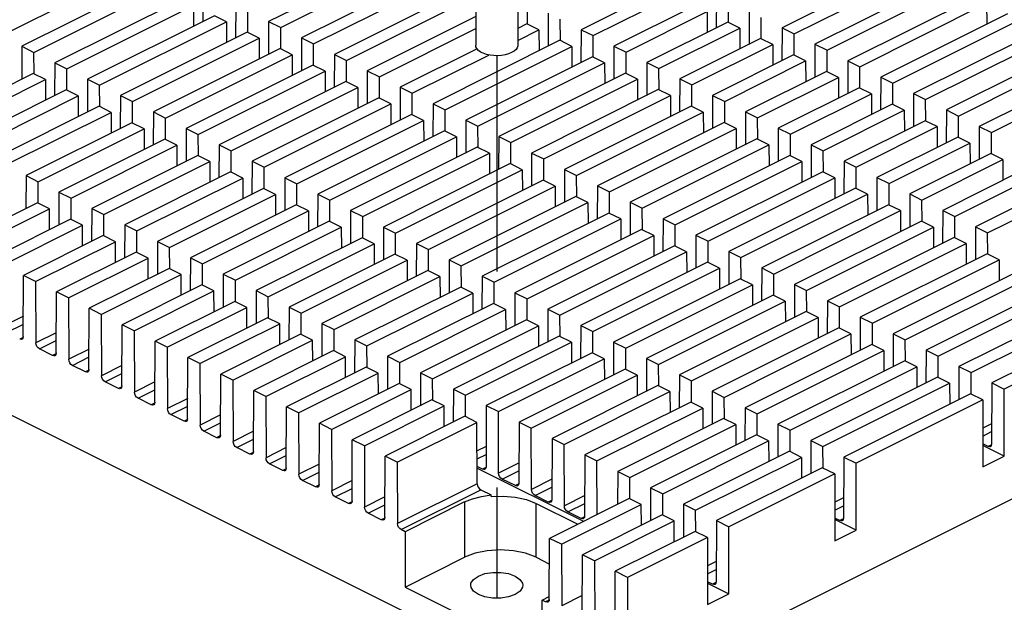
# Paper-space layout '005_EXP_CORICANT_PE_DRAWING_3_1' of a CAD drawing. Header units: millimetres. Extents: x 6 to 413, y 7 to 290.
# Tile 275 of 362: x 237.19 to 247.72, y 204.16 to 210.39. Entities that reach past the tile are written whole.
import ezdxf

# ---------------------------------------------------------------- set-up
doc = ezdxf.new("R2010")
doc.units = ezdxf.units.MM
doc.header["$LTSCALE"] = 23.1
doc.linetypes.add('DASHED', pattern=[0.2, 0.1, -0.1])
for name, color, linetype in [('000_OFFSET-LINES', 7, 'CONTINUOUS'), ('M2P5X17_BL236', 7, 'CONTINUOUS'), ('PCOM_B702_A__HEATSINK_BL253', 7, 'CONTINUOUS')]:
    doc.layers.add(name, color=color, linetype=linetype)

# ---------------------------------------------------------------- blocks, each defined once
blk = doc.blocks.new('M2P5X17_BL236', base_point=(242.289, 211.697))
at = {"layer": 'M2P5X17_BL236', "color": 7, "linetype": 'Continuous'}
for p, q in [((241.948, 213.311), (241.972, 213.324)), ((241.972, 213.324), (241.975, 213.325)), ((241.975, 213.325), (242.028, 213.348)), ((242.162, 213.1), (242.162, 213.354)), ((242.289, 213.195), (242.289, 213.322)), ((242.416, 213.1), (242.416, 213.354)), ((241.794, 213.097), (241.794, 213.032)), ((242.162, 213.144), (242.195, 213.127)), ((242.383, 213.127), (242.416, 213.144)), ((242.459, 213.125), (242.48, 213.136)), ((242.716, 213.096), (242.689, 213.063)), ((242.784, 213.097), (242.784, 213.032)), ((241.794, 213.032), (241.797, 213.005)), ((241.8, 212.982), (241.794, 213.032)), ((241.821, 212.933), (241.8, 212.982)), ((242.606, 213.007), (242.603, 213.005)), ((242.784, 213.032), (242.778, 212.984)), ((241.794, 212.954), (241.794, 212.845)), ((242.639, 212.922), (242.636, 212.92)), ((242.784, 212.951), (242.784, 212.845)), ((241.749, 212.845), (241.749, 212.767)), ((242.637, 212.856), (242.639, 212.857)), ((242.829, 212.845), (242.829, 212.767)), ((242.064, 212.523), (242.064, 210.117)), ((242.514, 212.522), (242.514, 210.117))]:
    blk.add_line(p, q, dxfattribs=at)
for points in [[(241.962, 213.321), (242.035, 213.351), (242.115, 213.372), (242.199, 213.385), (242.285, 213.39), (242.371, 213.386), (242.455, 213.374), (242.534, 213.353), (242.608, 213.325), (242.672, 213.287), (242.722, 213.244), (242.757, 213.196), (242.777, 213.147), (242.784, 213.097)], [(242.028, 213.348), (242.089, 213.366), (242.154, 213.379), (242.222, 213.387), (242.292, 213.39), (242.362, 213.387), (242.43, 213.378), (242.495, 213.365), (242.555, 213.346)], [(241.794, 213.097), (241.8, 213.145), (241.819, 213.193), (241.852, 213.24), (241.901, 213.284), (241.962, 213.321)], [(241.869, 213.086), (241.858, 213.102), (241.85, 213.118), (241.844, 213.135), (241.841, 213.152), (241.84, 213.17), (241.842, 213.187), (241.847, 213.204), (241.854, 213.22), (241.864, 213.237), (241.876, 213.253), (241.891, 213.269), (241.908, 213.283), (241.927, 213.298), (241.948, 213.311)], [(242.098, 213.327), (242.077, 213.315), (242.056, 213.304), (242.034, 213.291)], [(242.034, 213.291), (242.076, 213.284), (242.119, 213.273), (242.162, 213.258)], [(242.162, 213.354), (242.141, 213.346), (242.119, 213.337), (242.098, 213.327)], [(242.289, 213.322), (242.269, 213.329), (242.246, 213.337), (242.22, 213.344), (242.192, 213.35), (242.162, 213.354)], [(242.416, 213.354), (242.386, 213.35), (242.358, 213.344), (242.332, 213.337), (242.309, 213.329), (242.289, 213.322)], [(242.543, 213.291), (242.512, 213.31), (242.48, 213.327), (242.448, 213.341), (242.416, 213.354)], [(242.416, 213.258), (242.436, 213.266), (242.459, 213.273), (242.485, 213.28), (242.513, 213.286), (242.543, 213.291)], [(242.555, 213.346), (242.608, 213.323), (242.653, 213.296), (242.69, 213.266), (242.716, 213.234), (242.732, 213.2), (242.738, 213.165), (242.732, 213.13), (242.716, 213.096)], [(242.162, 213.258), (242.119, 213.23), (242.077, 213.199), (242.034, 213.163)], [(242.228, 213.154), (242.26, 213.176), (242.289, 213.195)], [(242.289, 213.195), (242.31, 213.181), (242.331, 213.167)], [(242.543, 213.163), (242.513, 213.189), (242.485, 213.211), (242.459, 213.23), (242.436, 213.245), (242.416, 213.258)], [(241.912, 212.936), (241.869, 212.966), (241.835, 212.999), (241.81, 213.034), (241.797, 213.07), (241.794, 213.097)], [(241.936, 213.026), (241.916, 213.04), (241.898, 213.055), (241.883, 213.07), (241.869, 213.086)], [(242.034, 213.163), (242.068, 213.15), (242.101, 213.134)], [(242.101, 213.134), (242.132, 213.118), (242.162, 213.1)], [(242.162, 213.1), (242.196, 213.128), (242.228, 213.154)], [(242.331, 213.167), (242.35, 213.153), (242.368, 213.139), (242.385, 213.126), (242.401, 213.113), (242.416, 213.1)], [(242.416, 213.1), (242.437, 213.113), (242.459, 213.125)], [(242.48, 213.136), (242.501, 213.146), (242.522, 213.155), (242.543, 213.163)], [(242.784, 213.097), (242.784, 213.087), (242.775, 213.051), (242.756, 213.015), (242.726, 212.981)], [(241.794, 212.954), (241.797, 212.982), (241.8, 212.989)], [(241.797, 213.005), (241.811, 212.969), (241.835, 212.934), (241.869, 212.901), (241.913, 212.871)], [(242.603, 213.005), (242.583, 212.996), (242.563, 212.987), (242.539, 212.979), (242.514, 212.971), (242.486, 212.964), (242.457, 212.957), (242.426, 212.952), (242.395, 212.947), (242.362, 212.944), (242.329, 212.942), (242.295, 212.941), (242.261, 212.941), (242.227, 212.943), (242.194, 212.946), (242.161, 212.95), (242.129, 212.956), (242.097, 212.962), (242.066, 212.97), (242.037, 212.98), (242.009, 212.99), (241.983, 213.001), (241.958, 213.013), (241.936, 213.026)], [(242.689, 213.063), (242.652, 213.033), (242.606, 213.007)], [(242.778, 212.984), (242.759, 212.936), (242.726, 212.889), (242.677, 212.846), (242.616, 212.809)], [(242.639, 212.857), (242.687, 212.885), (242.726, 212.916), (242.756, 212.95), (242.775, 212.986), (242.784, 213.023), (242.784, 213.032)], [(242.726, 212.981), (242.687, 212.95), (242.639, 212.922)], [(242.778, 212.987), (242.784, 212.964), (242.784, 212.954)], [(241.749, 212.845), (241.752, 212.875), (241.767, 212.915), (241.794, 212.953)], [(241.939, 212.779), (241.891, 212.807), (241.851, 212.839), (241.822, 212.873), (241.803, 212.908), (241.794, 212.945), (241.794, 212.954)], [(242.616, 212.809), (242.543, 212.779), (242.463, 212.757), (242.379, 212.744), (242.293, 212.74), (242.207, 212.743), (242.123, 212.755), (242.044, 212.776), (241.97, 212.805), (241.906, 212.842), (241.856, 212.886), (241.821, 212.933)], [(242.636, 212.92), (242.579, 212.897), (242.516, 212.877), (242.449, 212.863), (242.377, 212.854), (242.304, 212.85), (242.23, 212.851), (242.158, 212.858), (242.088, 212.871), (242.023, 212.888), (241.964, 212.91), (241.912, 212.936)], [(241.913, 212.871), (241.965, 212.845), (242.024, 212.823), (242.089, 212.806), (242.159, 212.793), (242.231, 212.786), (242.305, 212.785), (242.378, 212.789), (242.45, 212.798), (242.518, 212.813), (242.58, 212.832), (242.637, 212.856)], [(242.784, 212.954), (242.781, 212.927), (242.767, 212.89), (242.743, 212.855), (242.708, 212.823), (242.664, 212.793), (242.612, 212.767), (242.553, 212.745), (242.487, 212.728), (242.418, 212.715), (242.345, 212.708), (242.271, 212.707), (242.198, 212.711), (242.126, 212.721), (242.058, 212.735), (241.995, 212.755), (241.939, 212.779)], [(242.782, 212.953), (242.799, 212.934), (242.819, 212.895), (242.829, 212.855), (242.829, 212.845)], [(241.907, 212.654), (241.854, 212.685), (241.811, 212.719), (241.779, 212.756), (241.758, 212.795), (241.749, 212.835), (241.749, 212.845)], [(241.749, 212.767), (241.749, 212.757), (241.758, 212.717), (241.779, 212.678), (241.811, 212.641), (241.854, 212.607), (241.907, 212.576)], [(241.794, 212.845), (241.794, 212.836), (241.802, 212.799), (241.821, 212.764), (241.851, 212.73), (241.891, 212.698), (241.939, 212.67)], [(242.829, 212.845), (242.826, 212.815), (242.811, 212.775), (242.784, 212.737), (242.746, 212.702), (242.698, 212.669), (242.641, 212.641), (242.577, 212.617), (242.505, 212.598), (242.429, 212.584), (242.35, 212.577), (242.269, 212.575), (242.189, 212.58), (242.111, 212.59), (242.037, 212.606), (241.968, 212.628), (241.907, 212.654)], [(241.939, 212.67), (241.995, 212.646), (242.058, 212.626), (242.126, 212.612), (242.197, 212.602), (242.27, 212.598), (242.344, 212.599), (242.417, 212.606), (242.487, 212.618), (242.552, 212.636), (242.612, 212.657), (242.664, 212.684), (242.708, 212.713), (242.742, 212.746), (242.767, 212.781), (242.781, 212.817), (242.784, 212.845)], [(242.505, 212.52), (242.576, 212.539), (242.641, 212.563), (242.698, 212.591), (242.746, 212.623), (242.784, 212.659), (242.81, 212.697), (242.825, 212.737), (242.829, 212.767)], [(241.907, 212.576), (241.968, 212.55), (242.037, 212.528)], [(242.037, 212.528), (242.111, 212.512), (242.189, 212.502), (242.269, 212.497), (242.35, 212.499), (242.429, 212.506), (242.505, 212.52)], [(242.448, 210.038), (242.416, 210.024), (242.38, 210.014), (242.34, 210.008), (242.299, 210.005), (242.258, 210.006), (242.217, 210.011), (242.179, 210.019), (242.145, 210.031), (242.116, 210.045), (242.092, 210.062), (242.076, 210.081), (242.066, 210.102), (242.064, 210.117)], [(242.514, 210.117), (242.514, 210.112), (242.508, 210.091), (242.495, 210.072), (242.475, 210.054), (242.448, 210.038)]]:
    blk.add_lwpolyline(points, dxfattribs=at)
blk = doc.blocks.new('PCOM_B702_A__HEATSINK_BL253', base_point=(243.689, 209.293))
at = {"layer": 'PCOM_B702_A__HEATSINK_BL253', "color": 7, "linetype": 'Continuous'}
for p, q in [((241.204, 211.049), (239.848, 210.371)), ((239.978, 210.306), (241.333, 210.984)), ((246.696, 210.982), (245.341, 210.304)), ((236.986, 210.217), (238.342, 210.895)), ((241.556, 210.873), (240.2, 210.195)), ((245.47, 210.239), (246.826, 210.917)), ((238.564, 210.784), (237.209, 210.106)), ((240.329, 210.131), (241.685, 210.808)), ((247.048, 210.806), (245.693, 210.128)), ((237.338, 210.041), (238.693, 210.719)), ((239.145, 210.723), (239.144, 210.37)), ((241.907, 210.697), (240.552, 210.019)), ((244.057, 210.717), (243.191, 210.284)), ((243.32, 210.22), (244.186, 210.652)), ((244.638, 210.656), (244.636, 210.303)), ((245.822, 210.064), (247.177, 210.741)), ((238.916, 210.608), (237.561, 209.93)), ((237.69, 209.866), (239.045, 210.543)), ((239.045, 210.543), (239.046, 210.321)), ((239.497, 210.547), (239.495, 210.194)), ((240.681, 209.955), (242.036, 210.632)), ((242.618, 210.342), (242.617, 210.571)), ((244.768, 210.361), (244.767, 210.591)), ((247.4, 210.63), (246.044, 209.952)), ((246.173, 209.888), (247.529, 210.566)), ((247.529, 210.566), (247.53, 210.344)), ((239.627, 210.253), (239.626, 210.482)), ((242.84, 210.46), (242.838, 210.108)), ((244.408, 210.541), (243.543, 210.108)), ((243.672, 210.044), (244.538, 210.477)), ((244.538, 210.477), (244.539, 210.254)), ((244.989, 210.48), (244.988, 210.127)), ((247.751, 210.454), (246.396, 209.777)), ((239.268, 210.432), (237.912, 209.754)), ((238.041, 209.69), (239.397, 210.368)), ((239.397, 210.368), (239.268, 210.432)), ((239.397, 210.368), (239.398, 210.146)), ((239.848, 210.371), (239.847, 210.018)), ((239.848, 210.371), (239.978, 210.306)), ((242.064, 210.424), (240.903, 209.843)), ((242.611, 210.345), (242.514, 210.297)), ((242.74, 210.281), (242.611, 210.345)), ((242.97, 210.166), (242.969, 210.395)), ((244.76, 210.365), (243.895, 209.932)), ((244.889, 210.301), (244.76, 210.365)), ((245.119, 210.186), (245.118, 210.415)), ((246.525, 209.712), (247.881, 210.39)), ((239.619, 210.256), (238.264, 209.579)), ((239.748, 210.192), (239.619, 210.256)), ((239.979, 210.077), (239.978, 210.306)), ((241.033, 209.779), (242.064, 210.295)), ((242.514, 210.168), (242.74, 210.281)), ((242.74, 210.281), (242.741, 210.059)), ((243.191, 210.284), (243.19, 209.932)), ((243.191, 210.284), (243.32, 210.22)), ((244.024, 209.868), (244.889, 210.301)), ((244.889, 210.301), (244.89, 210.079)), ((245.341, 210.304), (245.339, 209.952)), ((245.341, 210.304), (245.47, 210.239)), ((245.471, 210.01), (245.47, 210.239)), ((248.103, 210.278), (246.748, 209.601)), ((238.393, 209.514), (239.748, 210.192)), ((239.748, 210.192), (239.749, 209.97)), ((240.2, 210.195), (240.199, 209.843)), ((240.2, 210.195), (240.329, 210.131)), ((240.33, 209.901), (240.329, 210.131)), ((242.962, 210.17), (241.607, 209.492)), ((243.091, 210.105), (242.962, 210.17)), ((243.321, 209.99), (243.32, 210.22)), ((245.112, 210.189), (244.246, 209.757)), ((244.375, 209.692), (245.241, 210.125)), ((245.241, 210.125), (245.112, 210.189)), ((245.241, 210.125), (245.242, 209.903)), ((245.693, 210.128), (245.691, 209.776)), ((245.693, 210.128), (245.822, 210.064)), ((246.877, 209.536), (248.232, 210.214)), ((237.209, 210.106), (237.207, 209.754)), ((237.209, 210.106), (237.338, 210.041)), ((237.339, 209.812), (237.338, 210.041)), ((239.971, 210.081), (238.616, 209.403)), ((240.1, 210.016), (239.971, 210.081)), ((240.552, 210.019), (240.55, 209.667)), ((240.552, 210.019), (240.681, 209.955)), ((242.078, 210.079), (241.255, 209.668)), ((241.736, 209.427), (243.091, 210.105)), ((243.091, 210.105), (243.092, 209.883)), ((243.543, 210.108), (243.541, 209.756)), ((243.543, 210.108), (243.672, 210.044)), ((243.673, 209.814), (243.672, 210.044)), ((245.823, 209.834), (245.822, 210.064)), ((248.455, 210.103), (247.099, 209.425)), ((247.228, 209.36), (248.584, 210.038)), ((237.561, 209.93), (237.559, 209.578)), ((237.561, 209.93), (237.69, 209.866)), ((238.745, 209.338), (240.1, 210.016)), ((240.1, 210.016), (240.101, 209.794)), ((240.682, 209.725), (240.681, 209.955)), ((241.384, 209.603), (242.205, 210.013)), ((243.314, 209.994), (241.958, 209.316)), ((242.088, 209.251), (243.443, 209.929)), ((243.443, 209.929), (243.314, 209.994)), ((243.443, 209.929), (243.444, 209.707)), ((243.895, 209.932), (243.893, 209.58)), ((243.895, 209.932), (244.024, 209.868)), ((245.463, 210.014), (244.598, 209.581)), ((244.727, 209.516), (245.593, 209.949)), ((245.593, 209.949), (245.463, 210.014)), ((245.593, 209.949), (245.594, 209.727)), ((246.044, 209.952), (246.043, 209.6)), ((246.044, 209.952), (246.173, 209.888)), ((248.806, 209.927), (247.451, 209.249)), ((237.331, 209.816), (236.199, 209.249)), ((237.461, 209.751), (237.331, 209.816)), ((237.691, 209.636), (237.69, 209.866)), ((240.323, 209.905), (238.967, 209.227)), ((239.096, 209.162), (240.452, 209.84)), ((240.452, 209.84), (240.323, 209.905)), ((240.452, 209.84), (240.453, 209.618)), ((240.903, 209.843), (240.902, 209.491)), ((240.903, 209.843), (241.033, 209.779)), ((243.666, 209.818), (242.31, 209.14)), ((243.795, 209.753), (243.666, 209.818)), ((244.025, 209.638), (244.024, 209.868)), ((245.815, 209.838), (244.95, 209.405)), ((245.944, 209.773), (245.815, 209.838)), ((246.174, 209.658), (246.173, 209.888)), ((247.58, 209.185), (248.936, 209.862)), ((236.328, 209.185), (237.461, 209.751)), ((237.461, 209.751), (237.462, 209.529)), ((237.912, 209.754), (237.911, 209.402)), ((237.912, 209.754), (238.041, 209.69)), ((240.674, 209.729), (239.319, 209.051)), ((240.803, 209.664), (240.674, 209.729)), ((241.034, 209.549), (241.033, 209.779)), ((242.439, 209.076), (243.795, 209.753)), ((243.795, 209.753), (243.796, 209.531)), ((244.246, 209.757), (244.245, 209.404)), ((244.246, 209.757), (244.375, 209.692)), ((245.079, 209.34), (245.944, 209.773)), ((245.944, 209.773), (245.945, 209.551)), ((246.396, 209.777), (246.394, 209.424)), ((246.396, 209.777), (246.525, 209.712)), ((246.526, 209.482), (246.525, 209.712)), ((237.683, 209.64), (236.55, 209.073)), ((237.812, 209.575), (237.683, 209.64)), ((238.042, 209.46), (238.041, 209.69)), ((239.448, 208.987), (240.803, 209.664)), ((240.803, 209.664), (240.804, 209.442)), ((241.255, 209.668), (241.254, 209.315)), ((241.255, 209.668), (241.384, 209.603)), ((241.385, 209.373), (241.384, 209.603)), ((244.017, 209.642), (242.662, 208.964)), ((244.146, 209.578), (244.017, 209.642)), ((244.376, 209.463), (244.375, 209.692)), ((246.167, 209.662), (245.301, 209.229)), ((245.43, 209.165), (246.296, 209.597)), ((246.296, 209.597), (246.167, 209.662)), ((246.296, 209.597), (246.297, 209.375)), ((246.748, 209.601), (246.746, 209.248)), ((246.748, 209.601), (246.877, 209.536)), ((236.68, 209.009), (237.812, 209.575)), ((237.812, 209.575), (237.813, 209.353)), ((238.264, 209.579), (238.262, 209.226)), ((238.264, 209.579), (238.393, 209.514)), ((238.394, 209.284), (238.393, 209.514)), ((241.026, 209.553), (239.671, 208.875)), ((241.155, 209.489), (241.026, 209.553)), ((241.607, 209.492), (241.605, 209.139)), ((241.607, 209.492), (241.736, 209.427)), ((242.791, 208.9), (244.146, 209.578)), ((244.146, 209.578), (244.147, 209.356)), ((244.598, 209.581), (244.596, 209.228)), ((244.598, 209.581), (244.727, 209.516)), ((244.728, 209.287), (244.727, 209.516)), ((246.878, 209.307), (246.877, 209.536)), ((238.035, 209.464), (236.902, 208.898)), ((237.031, 208.833), (238.164, 209.399)), ((238.164, 209.399), (238.035, 209.464)), ((238.164, 209.399), (238.165, 209.177)), ((238.616, 209.403), (238.614, 209.05)), ((238.616, 209.403), (238.745, 209.338)), ((239.8, 208.811), (241.155, 209.489)), ((241.155, 209.489), (241.156, 209.266)), ((241.737, 209.198), (241.736, 209.427)), ((244.369, 209.466), (243.013, 208.789)), ((243.143, 208.724), (244.498, 209.402)), ((244.498, 209.402), (244.369, 209.466)), ((244.498, 209.402), (244.499, 209.18)), ((244.95, 209.405), (244.948, 209.053)), ((244.95, 209.405), (245.079, 209.34)), ((246.518, 209.486), (245.653, 209.053)), ((245.782, 208.989), (246.648, 209.422)), ((246.648, 209.422), (246.518, 209.486)), ((246.648, 209.422), (246.649, 209.2)), ((247.099, 209.425), (247.098, 209.072)), ((247.099, 209.425), (247.228, 209.36)), ((238.386, 209.288), (237.254, 208.722)), ((238.516, 209.224), (238.386, 209.288)), ((238.746, 209.109), (238.745, 209.338)), ((241.378, 209.377), (240.022, 208.699)), ((240.151, 208.635), (241.507, 209.313)), ((241.507, 209.313), (241.378, 209.377)), ((241.507, 209.313), (241.508, 209.091)), ((241.958, 209.316), (241.957, 208.964)), ((241.958, 209.316), (242.088, 209.251)), ((244.721, 209.29), (243.365, 208.613)), ((244.85, 209.226), (244.721, 209.29)), ((245.08, 209.111), (245.079, 209.34)), ((246.87, 209.31), (246.005, 208.878)), ((246.999, 209.246), (246.87, 209.31)), ((247.229, 209.131), (247.228, 209.36)), ((237.383, 208.657), (238.516, 209.224)), ((238.516, 209.224), (238.517, 209.002)), ((238.967, 209.227), (238.966, 208.874)), ((238.967, 209.227), (239.096, 209.162)), ((241.729, 209.201), (240.374, 208.524)), ((241.858, 209.137), (241.729, 209.201)), ((242.089, 209.022), (242.088, 209.251)), ((243.494, 208.548), (244.85, 209.226)), ((244.85, 209.226), (244.851, 209.004)), ((245.301, 209.229), (245.3, 208.877)), ((245.301, 209.229), (245.43, 209.165)), ((246.134, 208.813), (246.999, 209.246)), ((246.999, 209.246), (247, 209.024)), ((247.451, 209.249), (247.449, 208.897)), ((247.451, 209.249), (247.58, 209.185)), ((247.581, 208.955), (247.58, 209.185)), ((238.738, 209.112), (237.605, 208.546)), ((238.867, 209.048), (238.738, 209.112)), ((239.097, 208.933), (239.096, 209.162)), ((240.503, 208.459), (241.858, 209.137)), ((241.858, 209.137), (241.859, 208.915)), ((242.31, 209.14), (242.309, 208.788)), ((242.31, 209.14), (242.439, 209.076)), ((242.44, 208.846), (242.439, 209.076)), ((245.072, 209.115), (243.717, 208.437)), ((245.201, 209.05), (245.072, 209.115)), ((245.431, 208.935), (245.43, 209.165)), ((247.222, 209.135), (246.356, 208.702)), ((246.485, 208.637), (247.351, 209.07)), ((247.351, 209.07), (247.222, 209.135)), ((247.351, 209.07), (247.352, 208.848)), ((237.735, 208.481), (238.867, 209.048)), ((238.867, 209.048), (238.868, 208.826)), ((239.319, 209.051), (239.317, 208.699)), ((239.319, 209.051), (239.448, 208.987)), ((239.449, 208.757), (239.448, 208.987)), ((242.081, 209.026), (240.726, 208.348)), ((242.21, 208.961), (242.081, 209.026)), ((242.662, 208.964), (242.66, 208.612)), ((242.662, 208.964), (242.791, 208.9)), ((243.846, 208.372), (245.201, 209.05)), ((245.201, 209.05), (245.202, 208.828)), ((245.653, 209.053), (245.651, 208.701)), ((245.653, 209.053), (245.782, 208.989)), ((245.783, 208.759), (245.782, 208.989)), ((231.597, 208.909), (243.689, 202.864)), ((239.09, 208.937), (237.957, 208.37)), ((238.086, 208.306), (239.219, 208.872)), ((239.219, 208.872), (239.09, 208.937)), ((239.219, 208.872), (239.22, 208.65)), ((239.671, 208.875), (239.669, 208.523)), ((239.671, 208.875), (239.8, 208.811)), ((240.855, 208.283), (242.21, 208.961)), ((242.21, 208.961), (242.211, 208.739)), ((242.792, 208.67), (242.791, 208.9)), ((245.424, 208.939), (244.068, 208.261)), ((244.198, 208.196), (245.553, 208.874)), ((245.553, 208.874), (245.424, 208.939)), ((245.553, 208.874), (245.554, 208.652)), ((246.005, 208.878), (246.003, 208.525)), ((246.005, 208.878), (246.134, 208.813)), ((247.573, 208.959), (246.708, 208.526)), ((246.837, 208.461), (247.703, 208.894)), ((247.703, 208.894), (247.573, 208.959)), ((247.703, 208.894), (247.704, 208.672)), ((239.441, 208.761), (238.309, 208.194)), ((239.571, 208.696), (239.441, 208.761)), ((239.801, 208.581), (239.8, 208.811)), ((242.433, 208.85), (241.077, 208.172)), ((241.206, 208.107), (242.562, 208.785)), ((242.562, 208.785), (242.433, 208.85)), ((242.562, 208.785), (242.563, 208.563)), ((243.013, 208.789), (243.012, 208.436)), ((243.013, 208.789), (243.143, 208.724)), ((245.776, 208.763), (244.42, 208.085)), ((245.905, 208.698), (245.776, 208.763)), ((246.135, 208.583), (246.134, 208.813)), ((247.925, 208.783), (247.06, 208.35)), ((237.254, 208.722), (237.252, 208.369)), ((237.254, 208.722), (237.383, 208.657)), ((237.384, 208.428), (237.383, 208.657)), ((238.438, 208.13), (239.571, 208.696)), ((239.571, 208.696), (239.572, 208.474)), ((240.022, 208.699), (240.021, 208.347)), ((240.022, 208.699), (240.151, 208.635)), ((242.784, 208.674), (241.429, 207.996)), ((242.913, 208.609), (242.784, 208.674)), ((243.144, 208.494), (243.143, 208.724)), ((244.549, 208.021), (245.905, 208.698)), ((244.784, 203.754), (254.686, 208.705)), ((245.905, 208.698), (245.906, 208.476)), ((246.356, 208.702), (246.355, 208.349)), ((246.356, 208.702), (246.485, 208.637)), ((247.189, 208.286), (248.054, 208.718)), ((237.605, 208.546), (237.604, 208.194)), ((237.605, 208.546), (237.735, 208.481)), ((239.793, 208.585), (238.66, 208.018)), ((239.922, 208.52), (239.793, 208.585)), ((240.152, 208.405), (240.151, 208.635)), ((241.558, 207.932), (242.913, 208.609)), ((242.913, 208.609), (242.914, 208.387)), ((243.365, 208.613), (243.364, 208.26)), ((243.365, 208.613), (243.494, 208.548)), ((243.495, 208.319), (243.494, 208.548)), ((246.127, 208.587), (244.772, 207.909)), ((246.256, 208.523), (246.127, 208.587)), ((246.486, 208.408), (246.485, 208.637)), ((248.277, 208.607), (247.411, 208.174)), ((247.54, 208.11), (248.406, 208.542)), ((237.736, 208.252), (237.735, 208.481)), ((238.79, 207.954), (239.922, 208.52)), ((239.922, 208.52), (239.923, 208.298)), ((240.374, 208.524), (240.372, 208.171)), ((240.374, 208.524), (240.503, 208.459)), ((240.504, 208.229), (240.503, 208.459)), ((243.136, 208.498), (241.781, 207.82)), ((243.265, 208.434), (243.136, 208.498)), ((243.717, 208.437), (243.715, 208.084)), ((243.717, 208.437), (243.846, 208.372)), ((244.901, 207.845), (246.256, 208.523)), ((246.256, 208.523), (246.257, 208.301)), ((246.708, 208.526), (246.706, 208.173)), ((246.708, 208.526), (246.837, 208.461)), ((246.838, 208.232), (246.837, 208.461)), ((237.376, 208.431), (236.524, 208.005)), ((236.653, 207.94), (237.505, 208.367)), ((237.505, 208.367), (237.376, 208.431)), ((237.506, 208.145), (237.505, 208.367)), ((237.957, 208.37), (237.955, 208.018)), ((237.957, 208.37), (238.086, 208.306)), ((240.145, 208.409), (239.012, 207.843)), ((239.141, 207.778), (240.274, 208.345)), ((240.274, 208.345), (240.145, 208.409)), ((240.274, 208.345), (240.275, 208.122)), ((240.726, 208.348), (240.724, 207.995)), ((240.726, 208.348), (240.855, 208.283)), ((241.91, 207.756), (243.265, 208.434)), ((243.265, 208.434), (243.266, 208.212)), ((243.847, 208.143), (243.846, 208.372)), ((246.479, 208.411), (245.123, 207.734)), ((245.253, 207.669), (246.608, 208.347)), ((246.608, 208.347), (246.479, 208.411)), ((246.608, 208.347), (246.609, 208.125)), ((247.06, 208.35), (247.058, 207.998)), ((247.06, 208.35), (247.189, 208.286)), ((237.728, 208.256), (236.875, 207.829)), ((237.857, 208.191), (237.728, 208.256)), ((238.087, 208.076), (238.086, 208.306)), ((240.496, 208.233), (239.364, 207.667)), ((240.626, 208.169), (240.496, 208.233)), ((240.856, 208.054), (240.855, 208.283)), ((243.488, 208.322), (242.132, 207.645)), ((242.261, 207.58), (243.617, 208.258)), ((243.617, 208.258), (243.488, 208.322)), ((243.617, 208.258), (243.618, 208.036)), ((244.068, 208.261), (244.067, 207.909)), ((244.068, 208.261), (244.198, 208.196)), ((246.831, 208.236), (245.475, 207.558)), ((246.96, 208.171), (246.831, 208.236)), ((247.19, 208.056), (247.189, 208.286)), ((237.004, 207.765), (237.857, 208.191)), ((237.858, 207.969), (237.857, 208.191)), ((238.309, 208.194), (238.307, 207.842)), ((238.309, 208.194), (238.438, 208.13)), ((238.439, 207.9), (238.438, 208.13)), ((239.493, 207.602), (240.626, 208.169)), ((240.626, 208.169), (240.627, 207.947)), ((241.077, 208.172), (241.076, 207.82)), ((241.077, 208.172), (241.206, 208.107)), ((243.839, 208.146), (242.484, 207.469)), ((243.968, 208.082), (243.839, 208.146)), ((244.199, 207.967), (244.198, 208.196)), ((245.604, 207.493), (246.96, 208.171)), ((246.96, 208.171), (246.961, 207.949)), ((247.411, 208.174), (247.41, 207.822)), ((247.411, 208.174), (247.54, 208.11)), ((238.08, 208.08), (237.227, 207.653)), ((238.209, 208.015), (238.08, 208.08)), ((238.66, 208.018), (238.659, 207.666)), ((238.66, 208.018), (238.79, 207.954)), ((240.848, 208.057), (239.715, 207.491)), ((240.977, 207.993), (240.848, 208.057)), ((241.207, 207.878), (241.206, 208.107)), ((242.613, 207.404), (243.968, 208.082)), ((243.968, 208.082), (243.969, 207.86)), ((244.42, 208.085), (244.419, 207.733)), ((244.42, 208.085), (244.549, 208.021)), ((244.55, 207.791), (244.549, 208.021)), ((247.182, 208.06), (245.827, 207.382)), ((247.311, 207.995), (247.182, 208.06)), ((247.541, 207.88), (247.54, 208.11)), ((237.356, 207.589), (238.209, 208.015)), ((238.21, 207.793), (238.209, 208.015)), ((238.791, 207.724), (238.79, 207.954)), ((239.845, 207.426), (240.977, 207.993)), ((240.977, 207.993), (240.978, 207.771)), ((241.429, 207.996), (241.427, 207.644)), ((241.429, 207.996), (241.558, 207.932)), ((241.559, 207.702), (241.558, 207.932)), ((244.191, 207.971), (242.836, 207.293)), ((244.32, 207.906), (244.191, 207.971)), ((245.956, 207.317), (247.311, 207.995)), ((247.311, 207.995), (247.312, 207.773)), ((238.431, 207.904), (237.579, 207.478)), ((237.708, 207.413), (238.56, 207.839)), ((238.56, 207.839), (238.431, 207.904)), ((238.561, 207.617), (238.56, 207.839)), ((239.012, 207.843), (239.01, 207.49)), ((239.012, 207.843), (239.141, 207.778)), ((241.2, 207.882), (240.067, 207.315)), ((240.196, 207.251), (241.329, 207.817)), ((241.329, 207.817), (241.2, 207.882)), ((241.329, 207.817), (241.33, 207.595)), ((241.781, 207.82), (241.779, 207.468)), ((241.781, 207.82), (241.91, 207.756)), ((242.965, 207.228), (244.32, 207.906)), ((244.32, 207.906), (244.321, 207.684)), ((244.772, 207.909), (244.77, 207.557)), ((244.772, 207.909), (244.901, 207.845)), ((244.902, 207.615), (244.901, 207.845)), ((247.534, 207.884), (246.178, 207.206)), ((246.308, 207.142), (247.663, 207.819)), ((247.663, 207.819), (247.534, 207.884)), ((247.663, 207.819), (247.664, 207.597)), ((238.783, 207.728), (237.93, 207.302)), ((238.912, 207.664), (238.783, 207.728)), ((239.142, 207.549), (239.141, 207.778)), ((241.551, 207.706), (240.419, 207.139)), ((241.681, 207.641), (241.551, 207.706)), ((241.911, 207.526), (241.91, 207.756)), ((244.543, 207.795), (243.187, 207.117)), ((243.316, 207.053), (244.672, 207.73)), ((244.672, 207.73), (244.543, 207.795)), ((244.672, 207.73), (244.673, 207.508)), ((245.123, 207.734), (245.122, 207.381)), ((245.123, 207.734), (245.253, 207.669)), ((247.886, 207.708), (246.53, 207.03)), ((237.224, 207), (237.227, 207.653)), ((237.356, 207.589), (237.227, 207.653)), ((238.059, 207.237), (238.912, 207.664)), ((238.913, 207.441), (238.912, 207.664)), ((239.364, 207.667), (239.362, 207.314)), ((239.364, 207.667), (239.493, 207.602)), ((239.494, 207.373), (239.493, 207.602)), ((240.548, 207.075), (241.681, 207.641)), ((241.681, 207.641), (241.682, 207.419)), ((242.132, 207.645), (242.131, 207.292)), ((242.132, 207.645), (242.261, 207.58)), ((244.894, 207.619), (243.539, 206.941)), ((245.023, 207.554), (244.894, 207.619)), ((245.254, 207.439), (245.253, 207.669)), ((246.659, 206.966), (248.015, 207.644)), ((237.356, 207.589), (237.359, 206.932)), ((239.135, 207.552), (238.282, 207.126)), ((239.264, 207.488), (239.135, 207.552)), ((239.715, 207.491), (239.714, 207.139)), ((239.715, 207.491), (239.845, 207.426)), ((241.903, 207.53), (240.77, 206.964)), ((242.032, 207.465), (241.903, 207.53)), ((242.262, 207.35), (242.261, 207.58)), ((243.668, 206.877), (245.023, 207.554)), ((245.023, 207.554), (245.024, 207.332)), ((245.475, 207.558), (245.474, 207.205)), ((245.475, 207.558), (245.604, 207.493)), ((245.605, 207.264), (245.604, 207.493)), ((248.237, 207.532), (246.882, 206.854)), ((237.576, 206.824), (237.579, 207.478)), ((237.708, 207.413), (237.579, 207.478)), ((237.708, 207.413), (237.711, 206.757)), ((238.411, 207.061), (239.264, 207.488)), ((239.265, 207.266), (239.264, 207.488)), ((239.846, 207.197), (239.845, 207.426)), ((240.9, 206.899), (242.032, 207.465)), ((242.032, 207.465), (242.033, 207.243)), ((242.484, 207.469), (242.482, 207.116)), ((242.484, 207.469), (242.613, 207.404)), ((242.614, 207.175), (242.613, 207.404)), ((245.246, 207.443), (243.891, 206.765)), ((245.375, 207.379), (245.246, 207.443)), ((247.011, 206.79), (248.366, 207.468)), ((237.927, 206.648), (237.93, 207.302)), ((238.059, 207.237), (237.93, 207.302)), ((239.486, 207.376), (238.634, 206.95)), ((238.763, 206.886), (239.615, 207.312)), ((239.615, 207.312), (239.486, 207.376)), ((239.616, 207.09), (239.615, 207.312)), ((240.067, 207.315), (240.065, 206.963)), ((240.067, 207.315), (240.196, 207.251)), ((242.255, 207.354), (241.122, 206.788)), ((241.251, 206.723), (242.384, 207.29)), ((242.384, 207.29), (242.255, 207.354)), ((242.384, 207.29), (242.385, 207.068)), ((242.836, 207.293), (242.834, 206.94)), ((242.836, 207.293), (242.965, 207.228)), ((244.02, 206.701), (245.375, 207.379)), ((245.375, 207.379), (245.376, 207.157)), ((245.827, 207.382), (245.825, 207.029)), ((245.827, 207.382), (245.956, 207.317)), ((245.957, 207.088), (245.956, 207.317)), ((248.589, 207.356), (247.233, 206.679)), ((247.363, 206.614), (248.718, 207.292)), ((237.225, 207.217), (237.007, 207.108)), ((238.059, 207.237), (238.062, 206.581)), ((239.838, 207.201), (238.985, 206.774)), ((239.967, 207.136), (239.838, 207.201)), ((240.197, 207.021), (240.196, 207.251)), ((242.606, 207.178), (241.474, 206.612)), ((242.736, 207.114), (242.606, 207.178)), ((242.966, 206.999), (242.965, 207.228)), ((245.598, 207.267), (244.242, 206.59)), ((244.371, 206.525), (245.727, 207.203)), ((245.727, 207.203), (245.598, 207.267)), ((245.727, 207.203), (245.728, 206.981)), ((246.178, 207.206), (246.177, 206.854)), ((246.178, 207.206), (246.308, 207.142)), ((248.941, 207.181), (247.585, 206.503)), ((237.045, 207.043), (237.225, 207.132)), ((238.279, 206.472), (238.282, 207.126)), ((238.411, 207.061), (238.282, 207.126)), ((239.114, 206.71), (239.967, 207.136)), ((239.968, 206.914), (239.967, 207.136)), ((240.419, 207.139), (240.417, 206.787)), ((240.419, 207.139), (240.548, 207.075)), ((240.549, 206.845), (240.548, 207.075)), ((241.603, 206.547), (242.736, 207.114)), ((242.736, 207.114), (242.737, 206.892)), ((243.187, 207.117), (243.186, 206.765)), ((243.187, 207.117), (243.316, 207.053)), ((245.949, 207.092), (244.594, 206.414)), ((246.078, 207.027), (245.949, 207.092)), ((246.309, 206.912), (246.308, 207.142)), ((249.073, 207.115), (247.717, 206.437)), ((237.222, 206.991), (237.186, 206.972)), ((237.577, 207.041), (237.359, 206.932)), ((238.411, 207.061), (238.414, 206.405)), ((240.19, 207.025), (239.337, 206.598)), ((240.319, 206.96), (240.19, 207.025)), ((240.77, 206.964), (240.769, 206.611)), ((240.77, 206.964), (240.9, 206.899)), ((242.958, 207.003), (241.825, 206.436)), ((243.087, 206.938), (242.958, 207.003)), ((243.317, 206.823), (243.316, 207.053)), ((244.723, 206.349), (246.078, 207.027)), ((246.078, 207.027), (246.079, 206.805)), ((246.53, 207.03), (246.529, 206.678)), ((246.53, 207.03), (246.659, 206.966)), ((246.66, 206.736), (246.659, 206.966)), ((237.397, 206.867), (237.576, 206.956)), ((237.537, 206.797), (237.397, 206.867)), ((237.928, 206.865), (237.711, 206.757)), ((238.631, 206.297), (238.634, 206.95)), ((238.763, 206.886), (238.634, 206.95)), ((238.763, 206.886), (238.766, 206.229)), ((239.466, 206.534), (240.319, 206.96)), ((240.32, 206.738), (240.319, 206.96)), ((240.901, 206.669), (240.9, 206.899)), ((241.955, 206.372), (243.087, 206.938)), ((243.087, 206.938), (243.088, 206.716)), ((243.539, 206.941), (243.537, 206.589)), ((243.539, 206.941), (243.668, 206.877)), ((243.669, 206.647), (243.668, 206.877)), ((246.301, 206.916), (244.946, 206.238)), ((246.43, 206.851), (246.301, 206.916)), ((237.574, 206.815), (237.537, 206.797)), ((237.749, 206.691), (237.928, 206.781)), ((238.982, 206.121), (238.985, 206.774)), ((239.114, 206.71), (238.985, 206.774)), ((240.541, 206.849), (239.689, 206.423)), ((239.818, 206.358), (240.67, 206.784)), ((240.67, 206.784), (240.541, 206.849)), ((240.671, 206.562), (240.67, 206.784)), ((241.122, 206.788), (241.12, 206.435)), ((241.122, 206.788), (241.251, 206.723)), ((243.31, 206.827), (242.177, 206.26)), ((242.306, 206.196), (243.439, 206.762)), ((243.439, 206.762), (243.31, 206.827)), ((243.439, 206.762), (243.44, 206.54)), ((243.891, 206.765), (243.889, 206.413)), ((243.891, 206.765), (244.02, 206.701)), ((245.075, 206.173), (246.43, 206.851)), ((246.43, 206.851), (246.431, 206.629)), ((246.882, 206.854), (246.88, 206.502)), ((246.882, 206.854), (247.011, 206.79)), ((247.012, 206.56), (247.011, 206.79)), ((237.889, 206.621), (237.749, 206.691)), ((238.28, 206.69), (238.062, 206.581)), ((239.114, 206.71), (239.117, 206.053)), ((240.893, 206.673), (240.04, 206.247)), ((241.022, 206.609), (240.893, 206.673)), ((241.252, 206.494), (241.251, 206.723)), ((243.661, 206.651), (242.529, 206.084)), ((243.791, 206.586), (243.661, 206.651)), ((244.021, 206.471), (244.02, 206.701)), ((246.653, 206.74), (245.297, 206.062)), ((245.426, 205.998), (246.782, 206.675)), ((246.782, 206.675), (246.653, 206.74)), ((246.782, 206.675), (246.783, 206.453)), ((247.233, 206.679), (247.232, 206.326)), ((247.233, 206.679), (247.363, 206.614)), ((237.926, 206.639), (237.889, 206.621)), ((238.1, 206.515), (238.28, 206.605)), ((239.334, 205.945), (239.337, 206.598)), ((239.466, 206.534), (239.337, 206.598)), ((240.169, 206.182), (241.022, 206.609)), ((241.023, 206.387), (241.022, 206.609)), ((241.474, 206.612), (241.472, 206.259)), ((241.474, 206.612), (241.603, 206.547)), ((241.604, 206.318), (241.603, 206.547)), ((242.658, 206.02), (243.791, 206.586)), ((243.791, 206.586), (243.792, 206.364)), ((244.242, 206.59), (244.241, 206.237)), ((244.242, 206.59), (244.371, 206.525)), ((247.004, 206.564), (245.649, 205.886)), ((247.133, 206.5), (247.004, 206.564)), ((247.364, 206.385), (247.363, 206.614)), ((238.241, 206.445), (238.1, 206.515)), ((238.277, 206.463), (238.241, 206.445)), ((238.632, 206.514), (238.414, 206.405)), ((239.466, 206.534), (239.469, 205.877)), ((241.245, 206.497), (240.392, 206.071)), ((241.374, 206.433), (241.245, 206.497)), ((241.825, 206.436), (241.824, 206.084)), ((241.825, 206.436), (241.955, 206.372)), ((244.013, 206.475), (242.88, 205.909)), ((244.142, 206.41), (244.013, 206.475)), ((244.372, 206.295), (244.371, 206.525)), ((245.778, 205.822), (247.133, 206.5)), ((247.133, 206.5), (247.134, 206.277)), ((247.585, 206.503), (247.582, 205.85)), ((247.585, 206.503), (247.717, 206.437)), ((247.717, 205.72), (247.717, 206.437)), ((238.452, 206.339), (238.631, 206.429)), ((238.592, 206.269), (238.452, 206.339)), ((238.983, 206.338), (238.766, 206.229)), ((239.686, 205.769), (239.689, 206.423)), ((239.818, 206.358), (239.689, 206.423)), ((239.818, 206.358), (239.821, 205.702)), ((240.521, 206.006), (241.374, 206.433)), ((241.375, 206.211), (241.374, 206.433)), ((241.956, 206.142), (241.955, 206.372)), ((243.01, 205.844), (244.142, 206.41)), ((244.142, 206.41), (244.143, 206.188)), ((244.594, 206.414), (244.592, 206.061)), ((244.594, 206.414), (244.723, 206.349)), ((244.724, 206.12), (244.723, 206.349)), ((247.356, 206.388), (246.001, 205.71)), ((247.488, 206.322), (247.356, 206.388)), ((238.629, 206.287), (238.592, 206.269)), ((238.804, 206.164), (238.983, 206.253)), ((240.037, 205.593), (240.04, 206.247)), ((240.169, 206.182), (240.04, 206.247)), ((241.596, 206.322), (240.744, 205.895)), ((240.873, 205.831), (241.725, 206.257)), ((241.725, 206.257), (241.596, 206.322)), ((241.726, 206.035), (241.725, 206.257)), ((242.177, 206.26), (242.174, 205.607)), ((242.177, 206.26), (242.306, 206.196)), ((244.365, 206.299), (243.232, 205.733)), ((243.361, 205.668), (244.494, 206.235)), ((244.494, 206.235), (244.365, 206.299)), ((244.494, 206.235), (244.495, 206.013)), ((244.946, 206.238), (244.944, 205.886)), ((244.946, 206.238), (245.075, 206.173)), ((247.488, 206.322), (246.133, 205.644)), ((247.488, 206.322), (247.488, 205.605)), ((238.944, 206.093), (238.804, 206.164)), ((239.335, 206.162), (239.117, 206.053)), ((240.169, 206.182), (240.172, 205.526)), ((241.948, 206.146), (241.095, 205.719)), ((242.077, 206.081), (241.948, 206.146)), ((242.309, 205.539), (242.306, 206.196)), ((244.716, 206.123), (243.584, 205.557)), ((244.846, 206.059), (244.716, 206.123)), ((245.076, 205.944), (245.075, 206.173)), ((238.981, 206.112), (238.944, 206.093)), ((239.155, 205.988), (239.335, 206.077)), ((240.389, 205.417), (240.392, 206.071)), ((240.521, 206.006), (240.392, 206.071)), ((241.224, 205.655), (242.077, 206.081)), ((242.08, 205.425), (242.077, 206.081)), ((242.529, 206.084), (242.526, 205.431)), ((242.529, 206.084), (242.658, 206.02)), ((242.661, 205.363), (242.658, 206.02)), ((243.713, 205.492), (244.846, 206.059)), ((244.846, 206.059), (244.847, 205.837)), ((245.297, 206.062), (245.296, 205.71)), ((245.297, 206.062), (245.426, 205.998)), ((247.583, 206.067), (247.488, 206.019)), ((239.296, 205.917), (239.155, 205.988)), ((239.332, 205.936), (239.296, 205.917)), ((239.687, 205.986), (239.469, 205.877)), ((240.521, 206.006), (240.524, 205.35)), ((245.068, 205.948), (243.935, 205.381)), ((245.197, 205.883), (245.068, 205.948)), ((245.427, 205.768), (245.426, 205.998)), ((247.488, 205.934), (247.583, 205.982)), ((239.507, 205.812), (239.686, 205.901)), ((239.647, 205.742), (239.507, 205.812)), ((240.038, 205.811), (239.821, 205.702)), ((240.741, 205.242), (240.744, 205.895)), ((240.873, 205.831), (240.744, 205.895)), ((240.873, 205.831), (240.876, 205.174)), ((242.175, 205.824), (242.078, 205.776)), ((242.88, 205.909), (242.878, 205.255)), ((242.88, 205.909), (243.01, 205.844)), ((243.012, 205.188), (243.01, 205.844)), ((244.065, 205.317), (245.197, 205.883)), ((245.197, 205.883), (245.198, 205.661)), ((245.649, 205.886), (245.647, 205.534)), ((245.649, 205.886), (245.778, 205.822)), ((245.779, 205.592), (245.778, 205.822)), ((247.544, 205.822), (247.488, 205.85)), ((247.717, 205.72), (247.488, 205.834)), ((247.581, 205.84), (247.544, 205.822)), ((239.684, 205.76), (239.647, 205.742)), ((239.859, 205.636), (240.038, 205.726)), ((241.092, 205.066), (241.095, 205.719)), ((241.224, 205.655), (241.095, 205.719)), ((242.079, 205.691), (242.175, 205.739)), ((243.232, 205.733), (243.229, 205.079)), ((243.232, 205.733), (243.361, 205.668)), ((245.42, 205.772), (244.287, 205.205)), ((244.416, 205.141), (245.549, 205.707)), ((245.549, 205.707), (245.42, 205.772)), ((245.549, 205.707), (245.55, 205.485)), ((246.001, 205.71), (245.998, 205.057)), ((246.001, 205.71), (246.133, 205.644)), ((247.488, 205.605), (247.717, 205.72)), ((239.999, 205.566), (239.859, 205.636)), ((240.39, 205.635), (240.172, 205.526)), ((241.224, 205.655), (241.227, 204.998)), ((242.136, 205.579), (242.079, 205.608)), ((242.172, 205.598), (242.136, 205.579)), ((242.527, 205.648), (242.309, 205.539)), ((243.364, 205.095), (243.361, 205.668)), ((245.771, 205.596), (244.639, 205.03)), ((245.904, 205.53), (245.771, 205.596)), ((246.133, 204.927), (246.133, 205.644)), ((240.036, 205.584), (239.999, 205.566)), ((240.21, 205.46), (240.39, 205.55)), ((242.079, 205.592), (243.218, 205.023)), ((242.347, 205.474), (242.526, 205.563)), ((243.584, 205.557), (243.582, 205.205)), ((243.584, 205.557), (243.713, 205.492)), ((243.714, 205.263), (243.713, 205.492)), ((245.904, 205.53), (244.771, 204.963)), ((245.904, 205.53), (245.904, 204.813)), ((240.351, 205.39), (240.21, 205.46)), ((240.387, 205.408), (240.351, 205.39)), ((240.742, 205.459), (240.524, 205.35)), ((242.08, 205.425), (241.227, 204.998)), ((242.488, 205.404), (242.347, 205.474)), ((242.524, 205.422), (242.488, 205.404)), ((242.878, 205.472), (242.661, 205.363)), ((242.699, 205.298), (242.878, 205.387)), ((240.562, 205.284), (240.741, 205.374)), ((240.702, 205.214), (240.562, 205.284)), ((241.093, 205.283), (240.876, 205.174)), ((241.265, 204.933), (242.118, 205.359)), ((242.118, 205.359), (242.229, 205.304)), ((242.229, 205.288), (242.229, 205.304)), ((242.839, 205.228), (242.699, 205.298)), ((243.23, 205.297), (243.012, 205.188)), ((243.935, 205.381), (243.934, 205.029)), ((243.935, 205.381), (244.065, 205.317)), ((244.066, 205.087), (244.065, 205.317)), ((240.739, 205.232), (240.702, 205.214)), ((240.914, 205.109), (241.093, 205.198)), ((241.945, 205.229), (241.309, 204.911)), ((241.945, 205.229), (241.945, 204.637)), ((242.709, 204.637), (242.709, 205.214)), ((242.709, 205.214), (243.155, 204.991)), ((242.876, 205.246), (242.839, 205.228)), ((243.706, 205.267), (242.854, 204.84)), ((242.983, 204.776), (243.835, 205.202)), ((243.051, 205.122), (243.23, 205.212)), ((243.835, 205.202), (243.706, 205.267)), ((243.836, 204.98), (243.835, 205.202)), ((244.287, 205.205), (244.285, 204.853)), ((244.287, 205.205), (244.416, 205.141)), ((245.999, 205.274), (245.904, 205.227)), ((245.904, 205.142), (245.998, 205.189)), ((241.054, 205.038), (240.914, 205.109)), ((243.191, 205.052), (243.051, 205.122)), ((243.227, 205.07), (243.191, 205.052)), ((244.058, 205.091), (243.205, 204.664)), ((244.187, 205.026), (244.058, 205.091)), ((244.417, 204.911), (244.416, 205.141)), ((241.091, 205.057), (241.054, 205.038)), ((243.334, 204.6), (244.187, 205.026)), ((244.188, 204.804), (244.187, 205.026)), ((244.639, 205.03), (244.636, 204.376)), ((244.639, 205.03), (244.771, 204.963)), ((244.771, 204.246), (244.771, 204.963)), ((245.959, 205.03), (245.904, 205.057)), ((246.133, 204.927), (245.904, 205.042)), ((245.996, 205.048), (245.959, 205.03)), ((241.309, 204.911), (241.265, 204.933)), ((241.309, 204.911), (241.309, 204.319)), ((244.41, 204.915), (243.557, 204.489)), ((244.542, 204.849), (244.41, 204.915)), ((245.904, 204.813), (246.133, 204.927)), ((242.851, 204.187), (242.854, 204.84)), ((242.983, 204.776), (242.854, 204.84)), ((242.983, 204.776), (242.986, 204.119)), ((244.542, 204.849), (243.689, 204.422)), ((244.542, 204.849), (244.542, 204.132)), ((243.202, 204.011), (243.205, 204.664)), ((243.334, 204.6), (243.205, 204.664)), ((241.309, 204.319), (241.945, 204.637)), ((242.709, 204.637), (242.852, 204.565)), ((243.334, 204.6), (243.337, 203.943)), ((244.637, 204.593), (244.542, 204.546)), ((243.554, 203.835), (243.557, 204.489)), ((243.689, 204.422), (243.557, 204.489)), ((244.542, 204.461), (244.636, 204.508)), ((243.689, 204.422), (243.689, 202.864)), ((244.598, 204.349), (244.542, 204.376)), ((244.542, 204.361), (244.771, 204.246)), ((244.634, 204.367), (244.598, 204.349)), ((241.309, 204.319), (242.773, 203.587)), ((243.203, 204.228), (242.986, 204.119)), ((244.542, 204.132), (244.771, 204.246)), ((242.773, 204.179), (242.851, 204.218)), ((242.773, 203.587), (242.773, 204.179)), ((242.812, 204.159), (242.773, 204.179)), ((242.849, 204.178), (242.812, 204.159))]:
    blk.add_line(p, q, dxfattribs=at)
for points in [[(237.21, 206.971), (237.2, 206.969), (237.186, 206.972)], [(237.224, 207), (237.221, 206.983), (237.213, 206.973), (237.21, 206.971)], [(237.397, 206.867), (237.382, 206.878), (237.37, 206.894), (237.362, 206.913), (237.359, 206.932)], [(237.562, 206.795), (237.552, 206.793), (237.537, 206.797)], [(237.576, 206.824), (237.573, 206.808), (237.564, 206.797), (237.562, 206.795)], [(237.749, 206.691), (237.734, 206.702), (237.722, 206.718), (237.714, 206.737), (237.711, 206.757)], [(237.927, 206.648), (237.924, 206.632), (237.916, 206.621), (237.913, 206.619)], [(237.913, 206.619), (237.904, 206.617), (237.889, 206.621)], [(238.1, 206.515), (238.086, 206.526), (238.073, 206.542), (238.065, 206.561), (238.062, 206.581)], [(238.265, 206.443), (238.255, 206.441), (238.241, 206.445)], [(238.279, 206.472), (238.276, 206.456), (238.268, 206.445), (238.265, 206.443)], [(238.452, 206.339), (238.437, 206.35), (238.425, 206.366), (238.417, 206.385), (238.414, 206.405)], [(238.617, 206.268), (238.607, 206.265), (238.592, 206.269)], [(238.631, 206.297), (238.628, 206.28), (238.619, 206.269), (238.617, 206.268)], [(238.804, 206.164), (238.789, 206.174), (238.777, 206.191), (238.769, 206.21), (238.766, 206.229)], [(238.982, 206.121), (238.979, 206.104), (238.971, 206.093), (238.968, 206.092)], [(238.968, 206.092), (238.959, 206.09), (238.944, 206.093)], [(239.155, 205.988), (239.141, 205.999), (239.128, 206.015), (239.12, 206.034), (239.117, 206.053)], [(239.32, 205.916), (239.31, 205.914), (239.296, 205.917)], [(239.334, 205.945), (239.331, 205.928), (239.323, 205.918), (239.32, 205.916)], [(239.507, 205.812), (239.492, 205.823), (239.48, 205.839), (239.472, 205.858), (239.469, 205.877)], [(247.568, 205.82), (247.559, 205.818), (247.544, 205.822)], [(247.582, 205.85), (247.579, 205.833), (247.571, 205.822), (247.568, 205.82)], [(239.672, 205.74), (239.662, 205.738), (239.647, 205.742)], [(239.686, 205.769), (239.683, 205.753), (239.674, 205.742), (239.672, 205.74)], [(239.859, 205.636), (239.844, 205.647), (239.832, 205.663), (239.824, 205.682), (239.821, 205.702)], [(240.037, 205.593), (240.034, 205.577), (240.026, 205.566), (240.023, 205.564)], [(242.174, 205.607), (242.171, 205.59), (242.163, 205.579), (242.16, 205.578)], [(240.023, 205.564), (240.014, 205.562), (239.999, 205.566)], [(240.21, 205.46), (240.196, 205.471), (240.183, 205.487), (240.175, 205.506), (240.172, 205.526)], [(242.16, 205.578), (242.151, 205.576), (242.136, 205.579)], [(242.347, 205.474), (242.333, 205.485), (242.32, 205.501), (242.312, 205.52), (242.309, 205.539)], [(240.375, 205.389), (240.365, 205.386), (240.351, 205.39)], [(240.389, 205.417), (240.386, 205.401), (240.378, 205.39), (240.375, 205.389)], [(242.08, 205.425), (242.083, 205.405), (242.091, 205.386), (242.103, 205.37), (242.118, 205.359)], [(242.512, 205.402), (242.502, 205.4), (242.488, 205.404)], [(242.526, 205.431), (242.523, 205.414), (242.515, 205.404), (242.512, 205.402)], [(240.562, 205.284), (240.547, 205.295), (240.535, 205.311), (240.527, 205.331), (240.524, 205.35)], [(241.945, 205.229), (242.029, 205.263), (242.125, 205.289), (242.229, 205.304)], [(242.229, 205.288), (242.359, 205.292), (242.487, 205.281), (242.606, 205.254), (242.709, 205.214)], [(242.699, 205.298), (242.684, 205.309), (242.672, 205.325), (242.664, 205.344), (242.661, 205.363)], [(240.727, 205.213), (240.717, 205.21), (240.702, 205.214)], [(240.741, 205.242), (240.738, 205.225), (240.729, 205.214), (240.727, 205.213)], [(240.914, 205.109), (240.899, 205.12), (240.887, 205.136), (240.879, 205.155), (240.876, 205.174)], [(242.863, 205.226), (242.854, 205.224), (242.839, 205.228)], [(242.878, 205.255), (242.874, 205.239), (242.866, 205.228), (242.863, 205.226)], [(243.051, 205.122), (243.036, 205.133), (243.024, 205.149), (243.015, 205.168), (243.012, 205.188)], [(243.229, 205.079), (243.226, 205.063), (243.218, 205.052), (243.215, 205.05)], [(241.078, 205.037), (241.069, 205.035), (241.054, 205.038)], [(241.092, 205.066), (241.089, 205.049), (241.081, 205.039), (241.078, 205.037)], [(241.265, 204.933), (241.251, 204.944), (241.238, 204.96), (241.23, 204.979), (241.227, 204.998)], [(243.215, 205.05), (243.206, 205.048), (243.191, 205.052)], [(245.984, 205.028), (245.974, 205.026), (245.959, 205.03)], [(245.998, 205.057), (245.995, 205.041), (245.986, 205.03), (245.984, 205.028)], [(242.709, 204.637), (242.597, 204.68), (242.467, 204.707), (242.327, 204.716), (242.188, 204.707), (242.057, 204.68), (241.945, 204.637)], [(242.01, 204.338), (242.013, 204.359), (242.04, 204.401), (242.092, 204.436)], [(242.092, 204.436), (242.163, 204.462), (242.247, 204.476), (242.334, 204.475), (242.416, 204.462), (242.486, 204.436), (242.537, 204.401), (242.564, 204.36), (242.568, 204.338)], [(242.486, 204.239), (242.415, 204.213), (242.331, 204.2), (242.244, 204.2), (242.162, 204.214), (242.092, 204.239), (242.041, 204.274), (242.014, 204.315), (242.01, 204.338)], [(242.568, 204.338), (242.565, 204.317), (242.538, 204.275), (242.486, 204.239)], [(244.622, 204.347), (244.612, 204.345), (244.598, 204.349)], [(244.636, 204.376), (244.633, 204.36), (244.625, 204.349), (244.622, 204.347)], [(242.837, 204.158), (242.827, 204.156), (242.812, 204.159)], [(242.851, 204.187), (242.848, 204.17), (242.839, 204.159), (242.837, 204.158)]]:
    blk.add_lwpolyline(points, dxfattribs=at)

psp = doc.layouts.new('005_EXP_CORICANT_PE_DRAWING_3_1')

# ---------------------------------------------------------------- linework, layer by layer
at = {"layer": '000_OFFSET-LINES', "color": 4, "linetype": 'DASHED'}
psp.add_line((242.289, 210.005), (242.289, 204.2), dxfattribs=at)

# ---------------------------------------------------------------- block references
at = {"layer": 'M2P5X17_BL236'}
psp.add_blockref('M2P5X17_BL236', (242.289, 211.697), dxfattribs=at)
at = {"layer": 'PCOM_B702_A__HEATSINK_BL253'}
psp.add_blockref('PCOM_B702_A__HEATSINK_BL253', (243.689, 209.293), dxfattribs=at)

doc.saveas('drawing.dxf')
